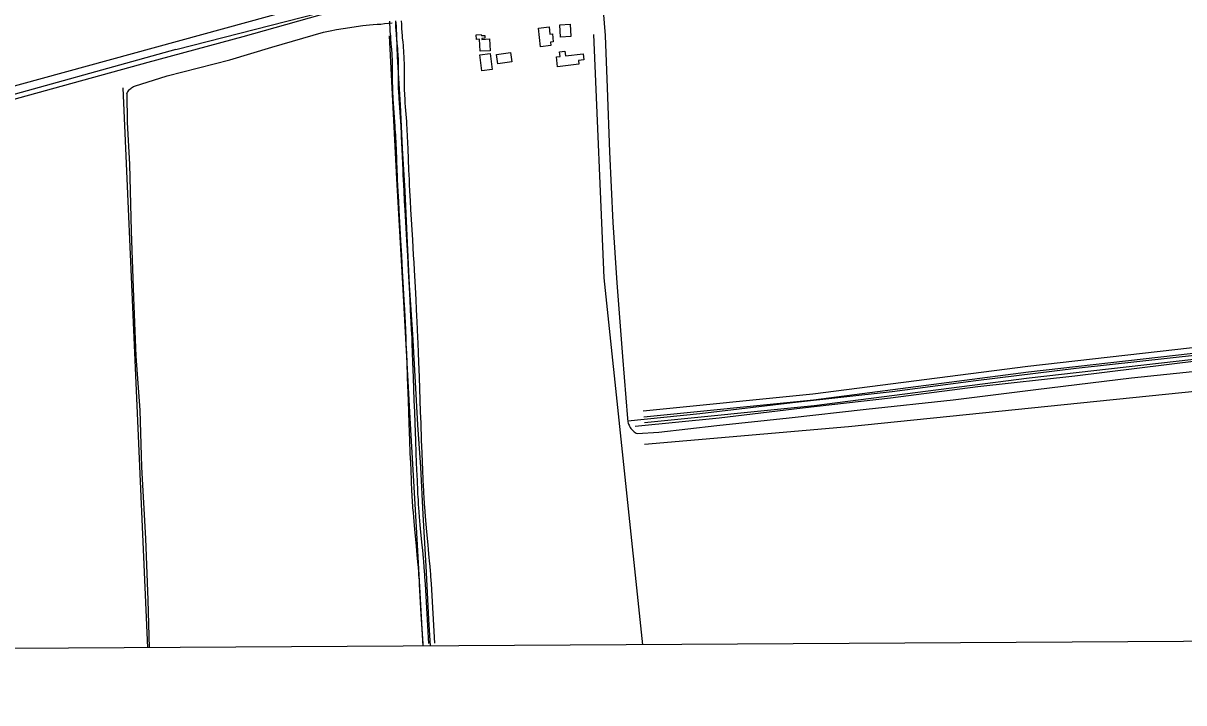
# Model space of a CAD drawing. Extents: x 3477039 to 3515015, y 546746 to 572297.
# Drawn here: x 3504428 to 3507382, y 552107 to 553837 of the extents above; entities that cross this region are included whole.
import ezdxf

# ---------------------------------------------------------------- set-up
doc = ezdxf.new("R2010")
doc.units = 0
for name, color, linetype in [('V-BLDG-OTLN', 7, 'Continuous'), ('V-DTCH-CNTR', 7, 'Continuous'), ('V-GRID-FRAM', 7, 'Continuous'), ('V-RAIL-TRAK', 7, 'Continuous'), ('V-ROAD-CNTR', 7, 'Continuous'), ('V-TOPO-SHOR', 7, 'Continuous')]:
    doc.layers.add(name, color=color, linetype=linetype)

msp = doc.modelspace()

# ---------------------------------------------------------------- linework, layer by layer
at = {"layer": 'V-BLDG-OTLN'}
for points in [[(3505591.2, 553765.5), (3505589.5, 553795.9), (3505582, 553795.5), (3505581.4, 553807.3), (3505594.2, 553808), (3505594.4, 553805.4), (3505602.8, 553805.8), (3505603.1, 553798.6), (3505595.3, 553798.2), (3505595.4, 553795.8), (3505615.4, 553796.9), (3505617, 553766.9)], [(3505744.8, 553776.9), (3505739.7, 553824.4), (3505766.6, 553827.3), (3505768.6, 553808.8), (3505775.2, 553809.5), (3505777.3, 553789.7), (3505770.6, 553789), (3505771.6, 553779.8)], [(3505796.1, 553801.3), (3505794, 553833), (3505820.3, 553834.7), (3505822.3, 553803)], [(3505595.4, 553715.6), (3505590.3, 553756.4), (3505616.5, 553759.6), (3505621.6, 553718.8)], [(3505633, 553757.1), (3505668.7, 553761.9), (3505671.8, 553738.6), (3505636.1, 553733.8)], [(3505842.8, 553732.4), (3505788.6, 553726.2), (3505785.7, 553751.2), (3505794.8, 553752.3), (3505793.5, 553763.9), (3505807.1, 553765.4), (3505808.5, 553753.8), (3505853.3, 553758.8), (3505855, 553743.5), (3505841.7, 553742)]]:
    msp.add_lwpolyline(points, close=True, dxfattribs=at)
at = {"layer": 'V-DTCH-CNTR'}
for points in [[(3505896.2, 553973.2), (3505909.9, 553805.2), (3505914.9, 553672.3), (3505920.4, 553509.4), (3505929.4, 553329.8), (3505939.6, 553176.4), (3505954, 552988.9), (3505966.4, 552831), (3505966.6, 552828), (3505967, 552825), (3505967.1, 552824.2), (3505967.6, 552822.1), (3505968.3, 552819.2), (3505969.3, 552816.3), (3505970.5, 552813.6), (3505971.8, 552810.9), (3505973.3, 552808.3), (3505975, 552805.8), (3505976.9, 552803.4), (3505978.9, 552801.2), (3505981, 552799.1), (3505983.3, 552797.1), (3505985.7, 552795.3), (3505988.2, 552793.7), (3505990.9, 552792.3), (3506045.9, 552795.7), (3506193.9, 552812.8), (3506378.2, 552832.6), (3506574.3, 552854.6), (3506795, 552878.6), (3507005.7, 552904.5), (3507249.1, 552934.6), (3507429.1, 552952.9)], [(3504691.9, 553657.6), (3504693.1, 553660.1), (3504694.6, 553662.5), (3504696.2, 553664.8), (3504698, 553667), (3504699.9, 553669.1), (3504702, 553671), (3504704.2, 553672.7), (3504706.6, 553674.3), (3504709, 553675.7), (3504711.6, 553676.9), (3504794.9, 553702.7), (3504954.5, 553743.7), (3505061.4, 553776.2), (3505192.8, 553814.2), (3505209.4, 553817.5), (3505226, 553820.6), (3505242.6, 553823.5), (3505259.3, 553826.2), (3505276, 553828.7), (3505292.8, 553830.9), (3505309.6, 553833), (3505319.2, 553833.4), (3505328.8, 553834), (3505338.4, 553834.7), (3505348, 553835.7), (3505357.6, 553836.8), (3505367.2, 553838.1)], [(3505376.7, 553839.6), (3505377.1, 553827.8), (3505378, 553802.2), (3505379, 553776.5), (3505380.2, 553750.9), (3505387.5, 553629.2), (3505393.2, 553518.9), (3505399.3, 553409.1), (3505404.9, 553296.1), (3505410.9, 553170.3), (3505419.1, 553045), (3505426, 552923.4), (3505432.1, 552814.9), (3505439.2, 552706.9), (3505445.6, 552586.1), (3505452.9, 552454.9), (3505459.7, 552320.1), (3505464.4, 552251.6)], [(3504691.9, 553657.6), (3504692.9, 553584.5), (3504698.6, 553478.4), (3504703.2, 553307.3), (3504709.2, 553139), (3504714.9, 552989.3), (3504724.8, 552852.3), (3504729.2, 552706.7), (3504739.5, 552525.6), (3504745.6, 552368.2), (3504749.1, 552247.3)], [(3507425, 552993.2), (3507108.5, 552958), (3506852.9, 552927.1), (3506639.9, 552898.4), (3506386.5, 552870.3), (3506150.9, 552842.3), (3505967.1, 552824.2)], [(3507418.6, 552900), (3506528.8, 552809.5), (3506009.6, 552765)]]:
    msp.add_lwpolyline(points, dxfattribs=at)
at = {"layer": 'V-GRID-FRAM'}
for points in [[(3481168.5, 570290.2), (3512800, 570478.9), (3512916.4, 552296.1), (3481269, 552107.3), (3481168.5, 570290.2)], [(3512800, 570478.9), (3512916.4, 552296.1), (3481269, 552107.3)]]:
    msp.add_lwpolyline(points, dxfattribs=at)
at = {"layer": 'V-RAIL-TRAK'}
msp.add_lwpolyline([(3504290.5, 553612.1), (3504485.3, 553665.9), (3504746, 553737.3), (3504987.8, 553803.4), (3505238.1, 553873.1), (3505368.3, 553908.8), (3505383, 553912.8), (3505601, 553972.5), (3505752.9, 554015.1), (3505770.3, 554019.9), (3506015.2, 554086.6), (3506250.2, 554151.6), (3506448.2, 554206), (3506730.1, 554283.8), (3506967, 554348.8), (3507184.5, 554408.4), (3507463.3, 554484.7)], dxfattribs=at)
at = {"layer": 'V-ROAD-CNTR'}
for points in [[(3504816.8, 553769.9), (3505378.2, 553914.4), (3507562.3, 554518.8), (3509879.4, 555157.8), (3511403.2, 555578)], [(3505360.4, 553842.2), (3505360.8, 553833.1), (3505361, 553828.5), (3505361.2, 553823.9), (3505361.5, 553819.2), (3505361.8, 553814.9), (3505362.1, 553810.9), (3505362.7, 553803.4), (3505363.3, 553796.9), (3505364.3, 553785.5), (3505365.1, 553777.1), (3505365.6, 553770.8), (3505366, 553766.2), (3505366.3, 553762.7), (3505366.6, 553757.5), (3505366.9, 553752.2), (3505367.2, 553746.5), (3505367.4, 553741.1), (3505367.5, 553736.1), (3505367.6, 553731.3), (3505367.6, 553726.8), (3505367.7, 553718.3), (3505367.7, 553703.4), (3505367.7, 553692.1), (3505367.7, 553683.5), (3505367.8, 553677.1), (3505367.9, 553672.2), (3505368, 553668.6), (3505368.2, 553663.1), (3505368.5, 553657.6), (3505368.9, 553650.7), (3505369.3, 553644.2), (3505370, 553632.1), (3505370.8, 553621.6), (3505373.4, 553584.8), (3505374, 553575.6), (3505374.5, 553568.8), (3505375.1, 553558.5), (3505375.4, 553553.4), (3505375.6, 553548.3), (3505376.4, 553530.9), (3505377.1, 553515.7), (3505379.2, 553462.3), (3505379.8, 553448.9), (3505380.2, 553438.9), (3505380.9, 553423.8), (3505381.7, 553408.7), (3505383.1, 553383.4), (3505384.3, 553361.2), (3505388.8, 553283.8), (3505391.1, 553245.1), (3505392.1, 553225.8)], [(3505375.4, 553842.8), (3505375.8, 553833.7), (3505376, 553829.2), (3505376.2, 553824.7), (3505376.5, 553820.2), (3505376.8, 553816), (3505377.1, 553812.1), (3505377.7, 553804.7), (3505378.2, 553798.2), (3505379.3, 553786.9), (3505380, 553778.5), (3505380.6, 553772.1), (3505381, 553767.3), (3505381.2, 553763.8), (3505381.6, 553758.4), (3505381.9, 553753), (3505382.2, 553747.1), (3505382.4, 553741.6), (3505382.5, 553736.4), (3505382.6, 553731.5), (3505382.6, 553726.9), (3505382.7, 553718.4), (3505382.7, 553703.4), (3505382.7, 553692.1), (3505382.7, 553683.7), (3505382.8, 553677.4), (3505382.9, 553672.6), (3505383, 553669.1), (3505383.2, 553663.7), (3505383.5, 553658.4), (3505383.9, 553651.6), (3505384.2, 553645.2), (3505385, 553633.1), (3505385.7, 553622.6), (3505388.4, 553585.8), (3505389, 553576.6), (3505389.5, 553569.7), (3505390.1, 553559.4), (3505390.4, 553554.2), (3505390.6, 553549), (3505391.4, 553531.6), (3505392.1, 553516.3), (3505394.2, 553462.9), (3505394.7, 553449.5), (3505395.2, 553439.5), (3505395.9, 553424.5), (3505396.7, 553409.5), (3505398.1, 553384.2), (3505399.3, 553362.1), (3505403.8, 553284.7), (3505406, 553246), (3505407.1, 553226.6)], [(3505390.4, 553843.3), (3505390.8, 553834.4), (3505391, 553829.9), (3505391.2, 553825.5), (3505391.4, 553821.1), (3505391.7, 553817), (3505392, 553813.2), (3505392.6, 553805.9), (3505393.2, 553799.6), (3505394.2, 553788.3), (3505395, 553779.8), (3505395.5, 553773.3), (3505395.9, 553768.5), (3505396.2, 553764.8), (3505396.6, 553759.3), (3505396.9, 553753.8), (3505397.2, 553747.7), (3505397.4, 553742), (3505397.5, 553736.7), (3505397.6, 553731.7), (3505397.6, 553727.1), (3505397.7, 553718.4), (3505397.7, 553703.4), (3505397.7, 553692.2), (3505397.7, 553683.8), (3505397.8, 553677.6), (3505397.9, 553673), (3505398, 553669.5), (3505398.2, 553664.4), (3505398.5, 553659.2), (3505398.8, 553652.4), (3505399.2, 553646.1), (3505400, 553634.1), (3505400.7, 553623.7), (3505403.4, 553586.9), (3505404, 553577.6), (3505404.4, 553570.6), (3505405, 553560.2), (3505405.3, 553555), (3505405.6, 553549.7), (3505406.4, 553532.2), (3505407, 553516.9), (3505409.2, 553463.5), (3505409.7, 553450.2), (3505410.2, 553440.2), (3505410.9, 553425.3), (3505411.6, 553410.3), (3505413, 553385.1), (3505414.3, 553363), (3505418.8, 553285.6), (3505421, 553246.8), (3505422.1, 553227.5)], [(3504816.8, 553769.9), (3504309, 553629), (3503952.8, 553530.2), (3503855.6, 553509), (3503388, 553380.3), (3502779.7, 553213), (3502289.8, 553075.2), (3501921.1, 552978.5), (3501240, 552784.7), (3500297.8, 552529), (3500189.5, 552499.2)], [(3505392.1, 553225.8), (3505393.2, 553206.4), (3505395.5, 553163.7), (3505397.3, 553131.6), (3505398.5, 553107.6), (3505399.5, 553089.6), (3505400.1, 553076), (3505401.1, 553055.8), (3505402, 553035.5), (3505402.5, 553021.9), (3505403.6, 552996.4), (3505404.4, 552974.1), (3505405.8, 552935.1), (3505407.8, 552876.5), (3505408.8, 552847.1), (3505409.9, 552817.8), (3505411.5, 552774.6), (3505412.7, 552742.2), (3505413.7, 552717.9), (3505414.5, 552699.7), (3505415.6, 552672.4), (3505416.9, 552645), (3505417.3, 552637.5), (3505417.7, 552630.3), (3505418.1, 552623.3), (3505418.5, 552616.5), (3505419, 552609.9), (3505419.4, 552603.5), (3505420.4, 552591.2), (3505421.3, 552579.7), (3505422.2, 552568.9), (3505423.2, 552558.8), (3505424.9, 552539.8), (3505428.1, 552506.8), (3505429.3, 552494.4), (3505430.3, 552483.6), (3505431.1, 552474.2), (3505431.9, 552465.9), (3505433.1, 552451.4), (3505434, 552440.6), (3505434.6, 552432.5), (3505435, 552426.4), (3505435.7, 552417.3), (3505436.2, 552408.1), (3505440.7, 552332.8), (3505445.2, 552257.5)], [(3505407.1, 553226.6), (3505408.2, 553207.3), (3505410.5, 553164.5), (3505412.3, 553132.4), (3505413.5, 553108.4), (3505414.4, 553090.3), (3505415.1, 553076.8), (3505416.1, 553056.5), (3505417, 553036.1), (3505417.5, 553022.5), (3505418.5, 552997), (3505419.4, 552974.7), (3505420.8, 552935.6), (3505422.8, 552877), (3505423.8, 552847.7), (3505424.9, 552818.4), (3505426.5, 552775.2), (3505427.7, 552742.8), (3505428.7, 552718.5), (3505429.5, 552700.3), (3505430.6, 552673), (3505431.9, 552645.7), (3505432.2, 552638.3), (3505432.6, 552631.1), (3505433.1, 552624.2), (3505433.5, 552617.5), (3505433.9, 552610.9), (3505434.4, 552604.6), (3505435.3, 552592.4), (3505436.3, 552580.9), (3505437.2, 552570.2), (3505438.1, 552560.1), (3505439.8, 552541.2), (3505443, 552508.2), (3505444.2, 552495.8), (3505445.2, 552485), (3505446.1, 552475.5), (3505446.8, 552467.2), (3505448.1, 552452.7), (3505448.9, 552441.8), (3505449.6, 552433.6), (3505450, 552427.5), (3505450.6, 552418.3), (3505451.2, 552409), (3505455.7, 552333.7), (3505460.2, 552258.4)], [(3505422.1, 553227.5), (3505423.2, 553208.1), (3505425.5, 553165.3), (3505427.2, 553133.2), (3505428.5, 553109.1), (3505429.4, 553091.1), (3505430.1, 553077.5), (3505431, 553057.1), (3505432, 553036.8), (3505432.5, 553023.2), (3505433.5, 552997.6), (3505434.4, 552975.2), (3505435.8, 552936.1), (3505437.8, 552877.5), (3505438.8, 552848.2), (3505439.9, 552818.9), (3505441.5, 552775.8), (3505442.7, 552743.4), (3505443.7, 552719.2), (3505444.4, 552701), (3505445.6, 552673.7), (3505446.9, 552646.4), (3505447.2, 552639.1), (3505447.6, 552632), (3505448, 552625.1), (3505448.5, 552618.4), (3505448.9, 552612), (3505449.3, 552605.7), (3505450.3, 552593.6), (3505451.2, 552582.2), (3505452.1, 552571.5), (3505453, 552561.5), (3505454.8, 552542.6), (3505457.9, 552509.6), (3505459.1, 552497.2), (3505460.1, 552486.4), (3505461, 552476.9), (3505461.8, 552468.5), (3505463, 552453.9), (3505463.9, 552442.9), (3505464.5, 552434.7), (3505465, 552428.5), (3505465.6, 552419.2), (3505466.2, 552410), (3505470.7, 552334.6), (3505475.2, 552259.3)], [(3507696.6, 553053), (3507687.1, 553047.3), (3507649.1, 553041.7), (3507441.8, 553015.2), (3506985.2, 552963.3), (3506438.4, 552892.6), (3506006.6, 552849.5)], [(3507711.5, 553048.1), (3507707.1, 553041.8), (3507692.2, 553032.9), (3507651.2, 553026.9), (3507443.6, 553000.3), (3506987, 552948.4), (3506440.1, 552877.7), (3506008.1, 552834.6)], [(3507707.9, 553020), (3507653.2, 553012), (3507445.4, 552985.4), (3506988.8, 552933.5), (3506441.8, 552862.8), (3506009.6, 552819.7)]]:
    msp.add_lwpolyline(points, dxfattribs=at)
at = {"layer": 'V-TOPO-SHOR'}
for p, q in [((3504128.3, 553601.6), (3505326.9, 553930.2)), ((3504745.3, 552247.3), (3504682.5, 553672.4))]:
    msp.add_line(p, q, dxfattribs=at)
for points in [[(3506005.4, 552254.8), (3505906.8, 553189.2), (3505881, 553807.8)], [(3505360.1, 553805), (3505378.6, 553440.6), (3505394.7, 553159.3), (3505412.1, 552831.7), (3505428.3, 552554.4), (3505444, 552279.9), (3505445.8, 552251.5)], [(3505985.6, 552811.3), (3506199.9, 552832.7), (3506411.5, 552858.1), (3506635.7, 552883.5), (3506858.3, 552912.4), (3507105.2, 552939.3), (3507420.3, 552978.7)]]:
    msp.add_lwpolyline(points, dxfattribs=at)

doc.saveas('drawing.dxf')
